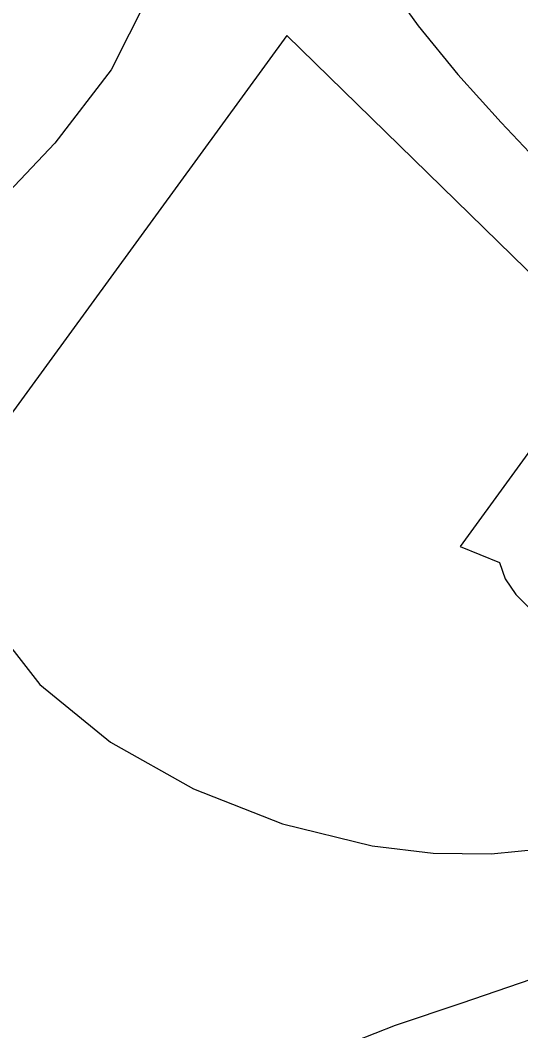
# Model space of a CAD drawing. Extents: x 2356077 to 2359823, y 225951 to 227822.
# Drawn here: x 2357794.1 to 2357820.4, y 226228.6 to 226281.8 of the extents above; entities that cross this region are included whole.
import ezdxf

# ---------------------------------------------------------------- set-up
doc = ezdxf.new("R2010")
doc.units = 0
for name, color, linetype in [('DTM Contours Major', 7, 'Continuous'), ('DTM Contours Minor', 7, 'Continuous'), ('Exist DTM Breakline', 7, 'Continuous'), ('Exist DTM Breakline Underwater', 7, 'Continuous'), ('Exist DTM Drainline', 7, 'Continuous')]:
    doc.layers.add(name, color=color, linetype=linetype)

msp = doc.modelspace()

# ---------------------------------------------------------------- linework, layer by layer
at = {"layer": 'DTM Contours Major'}
msp.add_lwpolyline([(2357822.52, 226261.396), (2357817.215, 226254.111), (2357819.294, 226253.274), (2357819.59, 226252.406), (2357820.144, 226251.583), (2357820.905, 226250.833)], dxfattribs=at)
at = {"layer": 'DTM Contours Minor'}
for points in [[(2357793.5, 226308.541), (2357794.665, 226306.739), (2357795.647, 226304.961), (2357796.429, 226303.22), (2357796.823, 226302.121), (2357797.156, 226301.03), (2357797.457, 226299.938), (2357797.755, 226298.832), (2357798.079, 226297.703), (2357798.458, 226296.539), (2357799.217, 226294.559), (2357800.039, 226292.462), (2357800.764, 226290.252), (2357801.233, 226287.929), (2357801.287, 226285.497), (2357800.768, 226282.958), (2357798.885, 226279.203), (2357795.919, 226275.343), (2357792.256, 226271.482)], [(2357813.338, 226283.863), (2357815.025, 226281.504), (2357817.102, 226278.953), (2357819.37, 226276.424), (2357821.765, 226273.903)], [(2357808.117, 226280.995), (2357790.916, 226257.378)], [(2357828.836, 226260.743), (2357808.117, 226280.995)], [(2357792.347, 226250.413), (2357795.134, 226246.862), (2357798.854, 226243.829), (2357803.206, 226241.366), (2357807.889, 226239.528), (2357812.602, 226238.369), (2357815.808, 226237.981), (2357818.846, 226237.942), (2357821.687, 226238.233)], [(2357820.939, 226231.341), (2357817.318, 226230.089), (2357813.812, 226228.908), (2357810.601, 226227.657)]]:
    msp.add_lwpolyline(points, dxfattribs=at)
at = {"layer": 'Exist DTM Breakline'}
for points in [[(2357739.379, 226441.004), (2357819.613, 226359.102), (2357890.87, 226277.588), (2357993.999, 226180.096), (2358102.764, 226183.23), (2358191.473, 226205.9), (2358275.273, 226131.78), (2358421.38, 226152.319), (2358505.025, 226137.402), (2358547.118, 226053.573)], [(2357719.555, 226395.117), (2357791.559, 226318.918), (2357850.785, 226251.619), (2357976.144, 226133.407), (2357988.46, 226117.463)]]:
    msp.add_spline(points, degree=3, dxfattribs=at)
at = {"layer": 'Exist DTM Breakline Underwater'}
for points in [[(2357739.428, 226434.309), (2357811.723, 226357.465), (2357885.724, 226276.345), (2357991.789, 226172.502), (2358103.028, 226173.66), (2358191.056, 226197.408), (2358272.648, 226122.63), (2358421.22, 226141.688), (2358498.765, 226117.394), (2358527.12, 226046.782)], [(2357722.365, 226399.093), (2357796.501, 226325.142), (2357855.427, 226255.408), (2357974.836, 226142.381), (2357994.862, 226118.943)]]:
    msp.add_spline(points, degree=3, dxfattribs=at)
at = {"layer": 'Exist DTM Drainline'}
msp.add_spline([(2357699.586, 226858.192), (2357670.366, 226820.782), (2357623.327, 226796.892), (2357587.218, 226772.268), (2357568.803, 226744.252), (2357555.19, 226717.62), (2357555.017, 226695.126), (2357553.473, 226672.759), (2357563.697, 226642.736), (2357576.526, 226627.993), (2357663.798, 226499.169), (2357732.721, 226415.647), (2357803.211, 226342.215), (2357874.586, 226264.309)], degree=3, dxfattribs=at)

doc.saveas('drawing.dxf')
